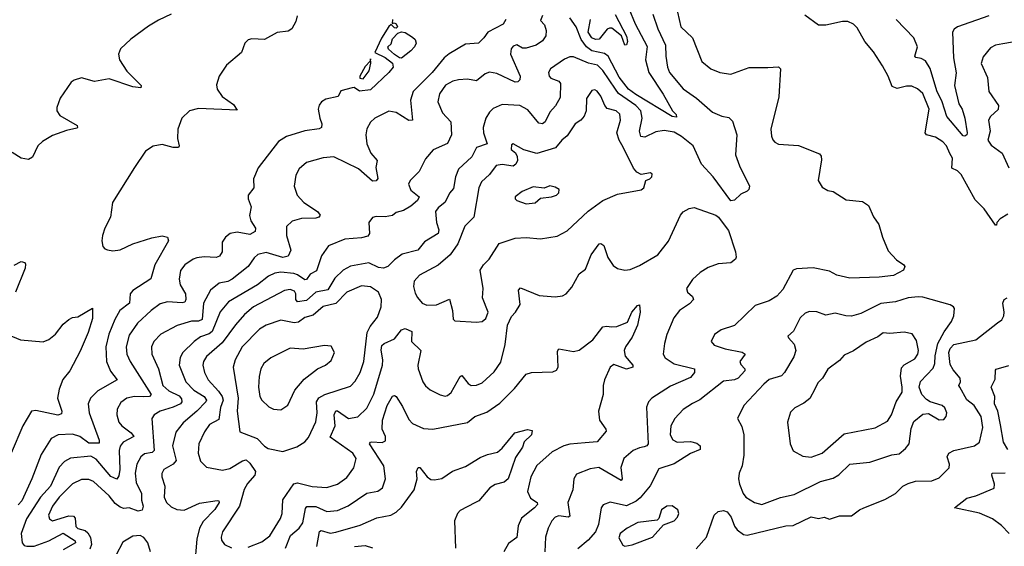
# Model space of a CAD drawing. Extents: x 1603745 to 1745082, y 385868 to 533966.
# Tile 527 of 646: x 1622266 to 1627650, y 496896 to 499774. Entities that reach past the tile are written whole.
import ezdxf

# ---------------------------------------------------------------- set-up
doc = ezdxf.new("R2010")
doc.units = 0

msp = doc.modelspace()

# ---------------------------------------------------------------- linework, layer by layer
at = {"layer": '0CON20XD'}
for points in [[(1623095, 499803.5), (1623025, 499771.5), (1622971.2, 499738.8), (1622875, 499667.5), (1622817.8, 499615), (1622806.4, 499585), (1622812.7, 499555), (1622851.9, 499491.9), (1622930, 499415), (1622928, 499402), (1622885, 499406.9), (1622755, 499451.5), (1622675, 499437.1), (1622605, 499455.4), (1622565, 499443.3), (1622548.3, 499431.7), (1622487.8, 499345), (1622468.6, 499295), (1622469.4, 499275), (1622485, 499250), (1622580, 499195), (1622583.3, 499185), (1622578.6, 499181.4), (1622522.5, 499167.5), (1622445, 499141.5), (1622392, 499108), (1622366.2, 499085), (1622337.3, 499022.7), (1622315, 499010), (1622275, 499016.7), (1622225, 499048.2)], [(1625728.2, 499805), (1625755.8, 499725), (1625798.4, 499635), (1625799.6, 499575), (1625808.7, 499515), (1625819.3, 499485), (1625895, 499396.2), (1625968.1, 499345), (1626055, 499269.4), (1626105, 499246.9), (1626145, 499240), (1626165, 499220), (1626188.5, 499145), (1626180.5, 499035), (1626201.9, 498975), (1626257.9, 498865), (1626254, 498845), (1626245, 498836), (1626210.2, 498819.8), (1626175, 498788.2), (1626155, 498784), (1626058.5, 498915), (1625994.4, 498984.4), (1625948.3, 499085), (1625885, 499135.6), (1625845, 499159.3), (1625791.2, 499168.8), (1625745, 499160.9), (1625685, 499132.3), (1625662.5, 499135), (1625655.4, 499165), (1625670.7, 499235), (1625662, 499275), (1625636.2, 499305), (1625541.5, 499371.5), (1625524, 499395), (1625455, 499497.1), (1625425.4, 499525), (1625377.1, 499537.1), (1625295, 499571.5), (1625275, 499571.1), (1625245, 499558.5), (1625169.2, 499505), (1625157.1, 499485), (1625160.8, 499465), (1625170, 499455), (1625215, 499437.5), (1625223.1, 499425), (1625221.5, 499348.5), (1625196.2, 499303.8), (1625165, 499269.5), (1625139.4, 499215), (1625125, 499204.3), (1625105, 499208.6), (1625045, 499281.5), (1625001.2, 499305), (1624905, 499310.7), (1624855, 499288.4), (1624835, 499268.2), (1624816, 499235), (1624800, 499185), (1624802.4, 499155), (1624823.3, 499095), (1624764.5, 499075), (1624738.2, 499025), (1624665, 498956.5), (1624648.7, 498915), (1624638.7, 498851.3)], [(1625597.4, 499835), (1625632.1, 499752.1), (1625696.9, 499626.9), (1625689, 499555), (1625706, 499486), (1625785, 499366.5), (1625836, 499276), (1625856.1, 499255), (1625858, 499242), (1625835, 499244.2), (1625635, 499365.2), (1625595.2, 499395), (1625545, 499459), (1625484.6, 499574.6), (1625465, 499589.1), (1625395, 499603.3), (1625364.9, 499624.9), (1625336.5, 499665), (1625309.6, 499735), (1625275, 499784.5)], [(1625862.8, 499815), (1625881.8, 499735), (1625944.6, 499674.6), (1625995.6, 499545), (1626045.3, 499505.3), (1626095, 499485.4), (1626155, 499475.4), (1626255, 499513.1), (1626357.1, 499512.9), (1626415, 499516.2), (1626426, 499505), (1626416.9, 499353.1), (1626374.4, 499175), (1626377, 499137), (1626385, 499116.7), (1626395, 499103.8), (1626415, 499093.8), (1626525, 499085.7), (1626640.5, 499040.5), (1626648.8, 499028.8), (1626651.2, 499008.8), (1626632.9, 498895), (1626655, 498858.5), (1626685, 498840.6), (1626715, 498835.8), (1626785, 498788.6), (1626875, 498780), (1626907.9, 498757.9), (1626935, 498696.2), (1626964.2, 498655), (1626984.4, 498585), (1627015, 498511.4), (1627061.4, 498461.4), (1627101.4, 498435), (1627107.1, 498425), (1627100, 498405), (1627045, 498375.5), (1626966.7, 498366.7), (1626805, 498361.8), (1626735, 498378.2), (1626695, 498400), (1626605, 498417.1), (1626515, 498412), (1626496.7, 498405), (1626440.2, 498299.8), (1626407.3, 498262.7), (1626365, 498237.9), (1626287.4, 498212.6), (1626175, 498103.3), (1626101.3, 498078.7), (1626065, 498053.8), (1626047.5, 498015), (1626063.8, 497995), (1626123.3, 497975), (1626217.2, 497957.2), (1626234, 497945), (1626204.4, 497905), (1626209.1, 497889.1), (1626231.4, 497865), (1626231.4, 497855), (1626195, 497814.5), (1626175, 497805.5), (1626115, 497798.1), (1625985, 497696.2), (1625945, 497676.2), (1625895, 497643.5), (1625848.8, 497595), (1625826.2, 497555), (1625822.9, 497505), (1625837.7, 497477.7), (1625861.2, 497465), (1625935, 497468.6), (1625968.9, 497458.9), (1625986.9, 497445), (1625988, 497425), (1625935, 497402.3), (1625845, 497346.8), (1625761.5, 497318.5), (1625713.8, 497226.2), (1625660, 497160), (1625638.1, 497141.9), (1625585, 497117.2), (1625495, 497136.5), (1625457.6, 497122.4), (1625445.8, 497105), (1625432.2, 497015), (1625415.3, 496975), (1625375, 496928.4), (1625318.2, 496881.8)], [(1625522, 499802), (1625585, 499684), (1625590, 499655), (1625584.1, 499635.9), (1625575, 499635.7), (1625556.4, 499686.4), (1625505, 499727.5), (1625491.5, 499728.5), (1625478.6, 499721.4), (1625435, 499668.4), (1625415, 499666.4), (1625394.1, 499675), (1625374.2, 499705), (1625387.9, 499775)], [(1623783.8, 499795), (1623776.3, 499765), (1623755, 499724.6), (1623735, 499710.9), (1623675, 499704.7), (1623605, 499665.5), (1623535, 499669.5), (1623515, 499664.2), (1623497.5, 499645), (1623479.2, 499595), (1623398, 499525), (1623357.5, 499465), (1623342.7, 499417.3), (1623346, 499395), (1623374.3, 499355), (1623435, 499310), (1623455, 499280), (1623245, 499288.2), (1623195.7, 499275), (1623153.1, 499235), (1623131.1, 499175), (1623130, 499125), (1623138.8, 499085), (1623134.5, 499075.5), (1623105, 499074.6), (1623045, 499092.5), (1622996.4, 499083.6), (1622954.3, 499055), (1622894.1, 498965.9), (1622774.3, 498775), (1622762.5, 498695), (1622732.5, 498635), (1622720, 498595), (1622716, 498565), (1622721.2, 498535), (1622731.2, 498521.2), (1622745.8, 498515.8), (1622775, 498511.4), (1622815, 498515.7), (1622885, 498548.6), (1622988.3, 498581.7), (1623045, 498591.8), (1623073.8, 498585), (1623079.4, 498565), (1623004.6, 498435), (1622982.6, 498357.4), (1622885, 498294.4), (1622871.2, 498275), (1622866.2, 498225), (1622814.6, 498185), (1622786.7, 498135), (1622754.1, 498055), (1622736.6, 497985), (1622740.5, 497905), (1622762.3, 497852.3), (1622798.6, 497805), (1622693.5, 497745), (1622653.6, 497705), (1622640.9, 497675), (1622645.4, 497625), (1622701.8, 497475), (1622700.8, 497459.2), (1622645, 497459.7), (1622595, 497495.7), (1622555, 497508.2), (1622475.9, 497504.1), (1622438.1, 497485), (1622383.3, 497396.7), (1622333.5, 497265), (1622277.6, 497145), (1622257.9, 497122.1)], [(1624925.2, 499774.8), (1624910.1, 499749.9), (1624825.5, 499705), (1624805, 499674.2), (1624775, 499646), (1624705, 499640), (1624615, 499587.8), (1624586.9, 499565), (1624521.2, 499485), (1624418.5, 499381.5), (1624402.5, 499335), (1624415, 499224), (1624395, 499222.5), (1624325, 499265.9), (1624285, 499274.6), (1624207.5, 499235), (1624185, 499214), (1624165, 499176.7), (1624159.4, 499145), (1624164.3, 499095), (1624186.9, 499045), (1624220.8, 499005), (1624213.2, 498966.8), (1624224.2, 498905.8), (1624215, 498892.5), (1624195, 498892.2), (1624118.3, 498958.3), (1623985, 499024.6), (1623925, 499019.5), (1623835, 498993.1), (1623795, 498959.2), (1623776.9, 498925), (1623766.5, 498865), (1623783.3, 498815), (1623820, 498775), (1623895.6, 498725), (1623910, 498705), (1623902, 498695), (1623885, 498689.6), (1623807.1, 498687.1), (1623756.6, 498673.4), (1623726.1, 498643.9), (1623725.4, 498595), (1623749.1, 498515), (1623735, 498480.6), (1623705, 498474.3), (1623615, 498502), (1623569, 498491), (1623548.1, 498471.9), (1623516.4, 498425), (1623428.5, 498355), (1623405, 498342.9), (1623356.8, 498333.2), (1623309.3, 498295), (1623270.7, 498225), (1623265, 498134.6), (1623245, 498126.7), (1623205, 498126.5), (1623127.1, 498102.9), (1623038.6, 498055), (1622999.5, 498015), (1622987.7, 497985), (1622988.9, 497945), (1623025.4, 497865), (1623048.9, 497775), (1623081.2, 497745), (1623137.6, 497717.6), (1623151, 497701), (1623153.5, 497685), (1623145, 497674.8), (1623105, 497655.6), (1623035, 497634.7), (1623002.2, 497615), (1622988.2, 497595), (1623001.2, 497418.8), (1622991.2, 497408.8), (1622949, 497401), (1622928.9, 497385), (1622907.1, 497345), (1622897.4, 497295), (1622902.4, 497245), (1622932.5, 497185), (1622932.9, 497147.1), (1622941.2, 497115), (1622936.9, 497093.1), (1622915, 497088.2), (1622865, 497105.2), (1622835, 497103), (1622815, 497110.2), (1622789, 497129), (1622755, 497171.5), (1622670.2, 497250.2), (1622645, 497260.8), (1622605, 497260.8), (1622555, 497236.8), (1622481.8, 497165), (1622445.9, 497115), (1622424.7, 497065), (1622429.2, 497045), (1622445.6, 497035.6), (1622535, 497061.3), (1622560.4, 497060.4), (1622569.6, 497049.6), (1622574, 497004), (1622585, 496993.7), (1622625, 496981.3), (1622639.9, 496969.9), (1622652.9, 496942.9), (1622659.6, 496905), (1622650.1, 496879.9)], [(1624304.6, 499775), (1624302.5, 499752.5), (1624313.8, 499756.2), (1624325, 499751.2), (1624332.5, 499735), (1624325, 499727.5), (1624315, 499730), (1624297.5, 499747.5), (1624285, 499737.5), (1624245, 499673.3), (1624207.5, 499595), (1624265, 499567.5), (1624305.8, 499535.8), (1624307.8, 499515), (1624285.5, 499485), (1624185, 499390.8), (1624125, 499383.8), (1624095, 499403.8), (1624085, 499402), (1624023.3, 499385), (1624007.5, 499355), (1623940.8, 499339.2), (1623916, 499325), (1623903.2, 499306.8), (1623899.2, 499285), (1623907.1, 499235), (1623918.6, 499205), (1623917.5, 499185), (1623903.4, 499176.6), (1623825, 499166.6), (1623725, 499135.4), (1623682.3, 499107.7), (1623570, 498965), (1623545.6, 498905), (1623547.1, 498855), (1623516.2, 498815)], [(1625125, 499796.2), (1625115, 499770), (1625136.5, 499746.5), (1625145.6, 499715), (1625143.3, 499685), (1625125, 499658.1), (1625090, 499635), (1625035, 499618.6), (1625015, 499619.2), (1624985, 499636.7), (1624965, 499629.2), (1624953.3, 499615), (1624950.5, 499585), (1625003.1, 499465), (1625000.9, 499445), (1624991.2, 499435), (1624975, 499433.3), (1624875, 499480), (1624835, 499486.8), (1624811.3, 499478.7), (1624765, 499440.5), (1624715, 499449.1), (1624665, 499446.2), (1624635, 499438.5), (1624595, 499415.4), (1624562, 499368), (1624552.1, 499325), (1624578.8, 499265), (1624624.4, 499215), (1624627.5, 499145), (1624605, 499097.9), (1624527.7, 499062.3), (1624485.7, 499014.3)], [(1627669.3, 498710.7), (1627627.5, 498685), (1627610, 498665), (1627608.3, 498651.7), (1627601.7, 498651.7), (1627539.9, 498739.9), (1627490.2, 498790.2), (1627415, 498928.5), (1627395, 498947.7), (1627363.2, 498963.2), (1627367, 499017), (1627353, 499043), (1627334.5, 499085), (1627315, 499106.4), (1627275, 499131.8), (1627225, 499143.8), (1627217.1, 499155), (1627239.1, 499285), (1627205, 499370), (1627175, 499396.9), (1627145, 499411.1), (1627115, 499411.5), (1627065, 499397.7), (1627038, 499408), (1627016.2, 499466.2), (1626985, 499522), (1626935, 499598.8), (1626887.5, 499655), (1626845, 499729.2), (1626825, 499750), (1626795, 499764.3), (1626765.8, 499764.2), (1626675, 499744.2), (1626635, 499744), (1626559.4, 499799.4)], [(1627566.2, 499795), (1627394, 499735), (1627376.9, 499723.1), (1627366.7, 499705), (1627372.9, 499565), (1627387.1, 499482.9), (1627378.2, 499415), (1627401.3, 499315), (1627420.9, 499285), (1627433.8, 499235), (1627448.2, 499155), (1627445.4, 499145), (1627435, 499137.5), (1627425, 499140), (1627336.2, 499245), (1627310.8, 499325), (1627282.3, 499385), (1627245, 499507.9), (1627218.6, 499548.6), (1627195, 499562.5), (1627167.4, 499567.4), (1627160.6, 499575), (1627176.4, 499625), (1627155.7, 499675), (1627058.7, 499775)], [(1624355, 499564.4), (1624342.5, 499565), (1624315, 499583.3), (1624283.6, 499613.6), (1624280, 499625), (1624298.3, 499641.7), (1624305, 499670), (1624335, 499700), (1624355, 499707.5), (1624375, 499703.8), (1624415, 499678.6), (1624428.1, 499665), (1624434.4, 499645), (1624425.4, 499625), (1624405, 499603.5), (1624355, 499564.4)], [(1627695, 499651.1), (1627641.7, 499641.7), (1627602.5, 499635), (1627575, 499620.8), (1627535, 499570.8), (1627523.6, 499535), (1627558.3, 499458.3), (1627565, 499381.2), (1627619.5, 499305), (1627616.5, 499283.5), (1627575.6, 499245), (1627563.3, 499225), (1627572.5, 499165), (1627561.1, 499115), (1627579.1, 499089.1), (1627639.2, 499045), (1627674.7, 498964.7)], [(1624145, 499451.2), (1624176.7, 499495), (1624187, 499537), (1624185, 499560), (1624182.5, 499547.5), (1624155, 499518), (1624126.2, 499465), (1624126.7, 499455), (1624145, 499451.2)], [(1624765, 498120.6), (1624795, 498124.4), (1624815, 498140), (1624827.7, 498175), (1624796.4, 498253.6), (1624800, 498305), (1624783.5, 498405), (1624802.2, 498435), (1624833.3, 498465), (1624888.8, 498551.2), (1624975, 498580.4), (1625035, 498583.8), (1625115, 498575.4), (1625205, 498591.5), (1625260, 498620), (1625375, 498728.2), (1625454.3, 498785.7), (1625535, 498820), (1625665, 498844.2), (1625680, 498855), (1625690, 498895), (1625712.5, 498905), (1625722.5, 498915), (1625725, 498930), (1625715, 498936.2), (1625665, 498928.6), (1625640.9, 498940.9), (1625623.2, 498963.2), (1625567.1, 499077.1), (1625544.7, 499114.7), (1625531.2, 499155), (1625552.1, 499225), (1625547.4, 499257.4), (1625527.5, 499275), (1625478.9, 499288.9), (1625465.3, 499305.3), (1625445, 499356.7), (1625425, 499383.3), (1625410.5, 499390.5), (1625395, 499386.7), (1625365.9, 499344.1), (1625363.1, 499275), (1625353.2, 499246.8), (1625335, 499225.7), (1625303.1, 499205), (1625260.4, 499139.6), (1625230.5, 499115), (1625196, 499074), (1625095, 499043.4), (1625022.4, 499062.4), (1624965.6, 499095.6), (1624955, 499090), (1624954.4, 499065), (1624976.8, 499046.8), (1624986.9, 499026.9), (1624987.6, 499005), (1624979.7, 498985), (1624965, 498973.2), (1624905, 498982.7), (1624872.1, 498977.9), (1624835, 498927.3), (1624791.5, 498888.5), (1624777.5, 498855), (1624750, 498695), (1624700, 498645), (1624661.6, 498548.4), (1624620.8, 498489.2), (1624555, 498432.7), (1624452.6, 498377.4), (1624422.9, 498345), (1624420, 498315), (1624429.1, 498279.1), (1624442.5, 498255), (1624468, 498225), (1624492.8, 498212.8), (1624545, 498215.4), (1624616.2, 498246.2), (1624632.5, 498185), (1624637.1, 498137.1), (1624645, 498128), (1624765, 498120.6)], [(1624485.7, 499014.3), (1624451, 498945), (1624402.3, 498895), (1624391.8, 498875), (1624405, 498841.5), (1624450.5, 498805), (1624442.1, 498785), (1624405, 498753.9), (1624365, 498730.9), (1624325, 498720), (1624305.6, 498704.4), (1624265, 498696.2), (1624215, 498699.1), (1624195, 498692.9), (1624175.6, 498665), (1624178.9, 498605), (1624169.2, 498590.8), (1624135, 498581.3), (1624045, 498573.9), (1623955, 498537.8), (1623917.1, 498482.9), (1623888.5, 498401.5), (1623855, 498382.9), (1623835, 498353.9), (1623825, 498352.8), (1623785, 498380), (1623765, 498386.5), (1623695, 498394.3), (1623661.9, 498388.1), (1623627.8, 498372.2), (1623566.4, 498325), (1623408.8, 498231.2), (1623361.9, 498178.1), (1623319.4, 498070.6), (1623302.4, 498057.6), (1623255, 498041.1), (1623221.3, 498015), (1623158.2, 497955), (1623143, 497927), (1623138.2, 497885), (1623174.7, 497795), (1623219.2, 497749.2), (1623274.7, 497715), (1623287.3, 497695), (1623284.6, 497685), (1623235, 497634.1), (1623160.3, 497569.7), (1623120.9, 497519.1), (1623102.7, 497445), (1623122.7, 497365), (1623105, 497345.4), (1623054.7, 497315.3), (1623043.2, 497293.2), (1623043.1, 497275), (1623060, 497225), (1623055.5, 497165), (1623068.9, 497135), (1623095, 497111.9), (1623126.2, 497096.2), (1623165, 497092.9), (1623249.1, 497130.9), (1623346.7, 497146.7), (1623356, 497145), (1623357.8, 497135), (1623333.4, 497096.6), (1623269.6, 497030.4), (1623249.3, 496995), (1623235.7, 496935), (1623222.3, 496785)], [(1624638.7, 498851.3), (1624617.1, 498825), (1624592.8, 498777.2), (1624554.4, 498745), (1624540.5, 498725), (1624545.5, 498665), (1624558.5, 498625), (1624554.4, 498605), (1624480.5, 498559.5), (1624444.3, 498515), (1624358.4, 498491.6), (1624315, 498461.2), (1624279.5, 498425), (1624255, 498415.3), (1624228.8, 498418.8), (1624175, 498445.4), (1624075, 498427.5), (1624035.7, 498404.3), (1623989.1, 498360.9), (1623952.2, 498297.8), (1623885, 498284.3), (1623835, 498239.5), (1623785, 498231.8), (1623776.8, 498245), (1623776.7, 498275), (1623769.6, 498289.6), (1623745, 498298.8), (1623715, 498294.1), (1623545.2, 498204.8), (1623495, 498162), (1623446.1, 498106.1), (1623373.1, 498006.9), (1623287, 497933), (1623270.7, 497905), (1623268, 497885), (1623277.6, 497845), (1623296.7, 497805), (1623354.3, 497744.3), (1623374.3, 497715), (1623378.8, 497695), (1623363.7, 497655), (1623355, 497589.1), (1623305, 497561.5), (1623277.8, 497522.2), (1623246.2, 497455), (1623241.8, 497405), (1623255, 497361.2), (1623287.4, 497327.4), (1623375, 497312.5), (1623415, 497321.6), (1623485, 497363.3), (1623505, 497368.2), (1623525, 497350.9), (1623555.5, 497305), (1623552.1, 497285), (1623511.3, 497238.7), (1623493.1, 497206.9), (1623467.5, 497115), (1623376.2, 496975), (1623367.5, 496945), (1623369.6, 496929.6), (1623385.4, 496905.4), (1623425, 496887.8)], [(1625035, 498768.1), (1625085, 498773.8), (1625115, 498798.8), (1625175, 498805.8), (1625201.2, 498815), (1625215, 498827.5), (1625215.8, 498845), (1625195, 498858.8), (1625165, 498866.7), (1625135, 498853.3), (1625075, 498860), (1625013.3, 498835), (1624976.2, 498805), (1624976.2, 498795), (1624985, 498786.2), (1625035, 498768.1)], [(1623516.2, 498815), (1623516.2, 498795), (1623531.7, 498751.7), (1623523.1, 498703.1), (1623530.6, 498675), (1623556.7, 498635), (1623553.1, 498616.9), (1623525, 498600.5), (1623455, 498613.2), (1623416.9, 498605), (1623391.1, 498585), (1623372.8, 498557.2), (1623374.4, 498505), (1623358.7, 498481.3), (1623340, 498475), (1623275, 498477.5), (1623235, 498471.8), (1623214.8, 498465.2), (1623169.4, 498435), (1623146.6, 498403.4), (1623137.9, 498355), (1623143.8, 498325), (1623173.1, 498275), (1623175.4, 498245), (1623169.8, 498230.2), (1623155, 498225.6), (1623075, 498232), (1623035, 498221.5), (1622985, 498184.5), (1622911.2, 498115), (1622865, 498048.9), (1622848.6, 497985), (1622852.2, 497945), (1622870.4, 497905), (1622985.4, 497725), (1622975.8, 497715), (1622945, 497712.2), (1622895, 497715.2), (1622851.9, 497705), (1622818.9, 497681.1), (1622799.7, 497645), (1622797.2, 497615), (1622808, 497575), (1622824, 497555), (1622876.8, 497515), (1622891.1, 497495), (1622832.5, 497465), (1622815, 497442.5), (1622810.7, 497419.3), (1622813.7, 497316.3), (1622808.6, 497281.4), (1622797.4, 497262.6), (1622765, 497278), (1622685, 497371.4), (1622655, 497389), (1622545, 497377.3), (1622511.7, 497358.3), (1622482.3, 497327.7), (1622434.2, 497225), (1622380.4, 497165), (1622304.1, 497045), (1622274.6, 496965), (1622280, 496915), (1622290.9, 496900.9), (1622305, 496895.5), (1622345, 496896.4), (1622425.1, 496924.9), (1622505, 496967.1), (1622570, 496925), (1622571.3, 496915), (1622505, 496875.5)], [(1623515, 496890.4), (1623589.6, 496920.4), (1623635, 496953.3), (1623692.7, 497047.3), (1623702.4, 497075), (1623705, 497149.2), (1623765, 497236.8), (1623785, 497242.7), (1623865, 497222.9), (1623945, 497216.7), (1624004.2, 497235.8), (1624055, 497271.2), (1624092.7, 497325), (1624105.9, 497375), (1624087.9, 497405), (1623965, 497492.9), (1623990.7, 497555), (1623985.3, 497614.7), (1623995, 497635.8), (1624004.3, 497635.7), (1624065, 497594.8), (1624115, 497603.2), (1624165, 497651.5), (1624202.7, 497727.3), (1624250.2, 497885), (1624252, 497915), (1624243, 497967), (1624246.7, 497993.3), (1624258.6, 498005), (1624315, 498028.8), (1624355, 498078.1), (1624375, 498086.7), (1624409.8, 498069.8), (1624408.1, 498015), (1624460, 497965), (1624443.8, 497885), (1624445.5, 497865), (1624470, 497795), (1624485, 497772), (1624510.2, 497750.2), (1624565, 497723.5), (1624593.2, 497716.8), (1624605, 497720), (1624625, 497736), (1624675, 497823.3), (1624685, 497828.8), (1624719.5, 497785), (1624735, 497775.4), (1624765, 497776.8), (1624795, 497788.5), (1624861.3, 497848.7), (1624897.3, 497902.7), (1624921.9, 497998.1), (1624933.6, 498105), (1624955, 498151.9), (1624977.1, 498175), (1625002.2, 498217.8), (1624993.3, 498295), (1625005, 498308), (1625106.6, 498266.6), (1625195, 498259.4), (1625235, 498264.4), (1625254, 498275), (1625285, 498312), (1625326.2, 498385), (1625359.5, 498410.5), (1625390.9, 498489.1), (1625435, 498548), (1625445, 498551.2), (1625460, 498540), (1625483.1, 498475), (1625511.1, 498431.1), (1625535, 498414.2), (1625575, 498404.3), (1625605, 498409.4), (1625655, 498430.5), (1625755, 498488.5), (1625815, 498564.2), (1625879.1, 498705), (1625895, 498723.3), (1625927.2, 498742.8), (1625955, 498747.8), (1626073.8, 498705), (1626088, 498695), (1626128.9, 498638.9), (1626141.7, 498621.7), (1626180.6, 498505), (1626184.2, 498475.8), (1626180, 498465), (1626155, 498445.8), (1626085, 498439.1), (1626031.2, 498418.8), (1625987.4, 498392.6), (1625945.5, 498354.5), (1625912.5, 498305), (1625918, 498285), (1625945, 498261.2), (1625950.8, 498245), (1625929.9, 498220.1), (1625874.6, 498185.4), (1625844.2, 498145), (1625805, 498053.3), (1625792.2, 498005), (1625785.6, 497945), (1625795.6, 497925), (1625845, 497892.9), (1625955.6, 497865.6), (1625956.4, 497845), (1625935, 497817.7), (1625825, 497771.5), (1625722.5, 497705), (1625704, 497685), (1625694.2, 497655.8), (1625702.5, 497455), (1625695.6, 497444.4), (1625680.5, 497439.5), (1625655, 497434.7), (1625621.6, 497418.4), (1625570.8, 497375), (1625554.3, 497325.7), (1625560.9, 497265), (1625555, 497254.4), (1625433.9, 497326.1), (1625385, 497319.6), (1625310.9, 497289.1), (1625295.7, 497265), (1625290.4, 497205), (1625263.7, 497135), (1625275, 497060), (1625265, 497055.4), (1625215, 497061.8), (1625194.3, 497055.7), (1625175.5, 497035), (1625156.2, 496995), (1625141.1, 496945), (1625137.5, 496865)], [(1622237, 498433), (1622275, 498452), (1622295, 498446.7), (1622298.3, 498438.3), (1622295.7, 498415), (1622243.1, 498285)], [(1623705, 497414.5), (1623781.1, 497438.9), (1623825, 497467.1), (1623845, 497490.8), (1623885, 497576.2), (1623893.1, 497625), (1623889.6, 497685), (1623902.4, 497707.6), (1623935, 497725.9), (1624075, 497771.5), (1624101.5, 497798.5), (1624128.2, 497845), (1624149.1, 497905), (1624167.1, 498065), (1624182.3, 498097.7), (1624222.2, 498147.8), (1624242.3, 498205), (1624245.4, 498245.4), (1624228.9, 498285), (1624185, 498313.8), (1624135, 498319.7), (1624055, 498284.7), (1623995, 498222.6), (1623925, 498205.8), (1623871.4, 498158.6), (1623825, 498146.8), (1623790.1, 498119.9), (1623767.7, 498117.7), (1623695, 498132.1), (1623614, 498105), (1623577.4, 498082.6), (1623482.9, 497985), (1623444.6, 497915), (1623433.1, 497875), (1623461.1, 497705), (1623456.2, 497635), (1623470.8, 497520.8), (1623565, 497485.4), (1623605, 497442.5), (1623625, 497429.5), (1623705, 497414.5)], [(1625965, 496881.2), (1626022.5, 496945), (1626063.8, 497066.2), (1626085, 497085.7), (1626115, 497091.4), (1626135, 497084.3), (1626156.5, 497055), (1626174.2, 497005), (1626189.2, 496985), (1626225, 496960), (1626245, 496956.7), (1626455, 497008.1), (1626495, 497010), (1626595, 497056.7), (1626635, 497046.7), (1626665, 497054), (1626695, 497044.2), (1626748.7, 497061.3), (1626815, 497061.4), (1626858.8, 497095), (1626882.5, 497105), (1626997.9, 497152.1), (1627056, 497185), (1627095.9, 497224.1), (1627125, 497238.6), (1627165, 497251.4), (1627255, 497254.3), (1627295, 497270), (1627348.1, 497325), (1627351.5, 497345), (1627337.3, 497385), (1627346.7, 497405), (1627375, 497419), (1627488, 497445), (1627515, 497464.2), (1627532.5, 497545), (1627523.3, 497605), (1627485, 497664.5), (1627446, 497696), (1627407.5, 497765), (1627402.5, 497775), (1627410, 497795), (1627408.2, 497815), (1627370.3, 497860.3), (1627355, 497889.4), (1627346.5, 497955), (1627355, 497977.7), (1627375, 497998.4), (1627495, 498024.6), (1627612.5, 498117.5), (1627636, 498134), (1627647.5, 498155), (1627650.4, 498175), (1627642.9, 498225), (1627650, 498245), (1627666, 498254)], [(1626325, 497123.8), (1626427.4, 497162.6), (1626501.2, 497178.8), (1626645, 497249.3), (1626715, 497267.3), (1626745, 497285.5), (1626805, 497345.4), (1626915, 497355.6), (1627035, 497395.6), (1627075, 497401.9), (1627110, 497430), (1627129.4, 497455), (1627141.2, 497538.8), (1627155, 497578), (1627205, 497617.1), (1627235, 497621.9), (1627295, 497587.1), (1627320.6, 497589.4), (1627331.9, 497605), (1627336.2, 497625), (1627325, 497652.9), (1627310, 497665), (1627245.4, 497685.4), (1627225, 497697.8), (1627199.7, 497725), (1627185.3, 497765), (1627192.8, 497797.2), (1627261.5, 497868.5), (1627269.8, 497895), (1627272.4, 497937.6), (1627287.3, 498005), (1627322, 498068), (1627362.5, 498125), (1627374.4, 498155), (1627378.1, 498195), (1627372.5, 498205), (1627353.8, 498215), (1627205, 498257.1), (1627179.1, 498259.1), (1627125, 498254.2), (1627055, 498232.5), (1626975, 498222.8), (1626865, 498168.2), (1626815, 498153.9), (1626784.7, 498154.7), (1626725, 498170), (1626675, 498159.4), (1626625, 498177.8), (1626585, 498178.8), (1626560.6, 498169.4), (1626534.7, 498145.3), (1626497.6, 498072.4), (1626467.5, 498045), (1626470, 498035), (1626501.3, 498001.3), (1626510, 497965), (1626498.7, 497931.3), (1626448.5, 497845), (1626431.7, 497828.3), (1626365, 497807.1), (1626335, 497782.1), (1626226.5, 497665), (1626190.8, 497595), (1626215, 497550), (1626225.5, 497505), (1626226.1, 497393.9), (1626216.9, 497335), (1626200.6, 497295), (1626197.5, 497265), (1626202.9, 497235), (1626223.1, 497185), (1626237.5, 497165), (1626285, 497135.7), (1626325, 497123.8)], [(1622175, 498063.8), (1622270, 498025), (1622395, 498013.3), (1622425, 498026.7), (1622462.9, 498055), (1622505, 498110), (1622535, 498136.2), (1622555, 498146.2), (1622585, 498150), (1622665, 498196.7), (1622665, 498141.2), (1622640.8, 498065), (1622596.9, 497963.1), (1622541.4, 497855), (1622502.6, 497807.4), (1622483.1, 497755), (1622473.5, 497705), (1622496.4, 497635), (1622495, 497620), (1622475, 497612.3), (1622355, 497637.5), (1622331.2, 497635), (1622284.4, 497555), (1622220, 497405)], [(1623719.8, 496885), (1623747.1, 496955), (1623794.8, 496995.2), (1623815.5, 497024.5), (1623828.6, 497101.4), (1623836.3, 497113.7), (1623885, 497113), (1623945.9, 497085.9), (1624005, 497090.7), (1624063, 497117), (1624165, 497185.4), (1624225, 497196.7), (1624249.4, 497215), (1624266.7, 497265), (1624258.1, 497335), (1624180, 497455), (1624183.8, 497465), (1624192.5, 497467.5), (1624247.6, 497462.4), (1624267.5, 497472.5), (1624266.2, 497495), (1624249.1, 497535), (1624249.5, 497585), (1624275, 497665.7), (1624305, 497716), (1624315, 497720), (1624325, 497713.8), (1624360.5, 497660.5), (1624395, 497588.5), (1624415, 497567.1), (1624475, 497539.1), (1624525, 497536.5), (1624715, 497571.9), (1624755, 497604.4), (1624821.2, 497628.8), (1624892.3, 497677.7), (1624971.3, 497758.7), (1625035, 497835.7), (1625065, 497845.5), (1625180.9, 497849.1), (1625201.7, 497858.3), (1625210, 497875), (1625207.3, 497962.7), (1625214.4, 497975.6), (1625295, 497960.5), (1625325, 497967.3), (1625399.6, 498025), (1625455.4, 498094.6), (1625475, 498099.5), (1625505, 498094.6), (1625532.1, 498097.9), (1625589.1, 498120.9), (1625614.4, 498175), (1625645, 498212), (1625655.6, 498215.6), (1625660, 498175), (1625645, 498104.3), (1625615, 498038.2), (1625578.8, 497985), (1625571.9, 497965), (1625576.9, 497935), (1625620, 497885), (1625618.8, 497875), (1625585, 497864.5), (1625515, 497888.5), (1625494.4, 497875), (1625464.6, 497805.4), (1625457.5, 497775), (1625456.5, 497725), (1625432.2, 497635), (1625436.9, 497585), (1625471.4, 497535), (1625472.5, 497525), (1625424.2, 497465.8), (1625358.5, 497461.5), (1625275, 497454.7), (1625241.4, 497445), (1625178.8, 497411.2), (1625095, 497336.9), (1625061.3, 497275), (1625043.9, 497195), (1625058.9, 497158.9), (1625095.3, 497135.3), (1625097.5, 497125), (1625081.5, 497105), (1625009.9, 497050.1), (1624992.2, 497007.8), (1624985, 496943.8), (1624939.8, 496910.2), (1624914.5, 496865.5)], [(1626595, 497383.1), (1626654, 497405), (1626775, 497510.6), (1626945, 497543.1), (1627011.3, 497578.7), (1627033.9, 497615), (1627058.7, 497685), (1627091.1, 497738.9), (1627092.7, 497765), (1627081.9, 497825), (1627088.2, 497871.8), (1627102.9, 497887.1), (1627160.4, 497919.6), (1627176.8, 497945), (1627181.3, 497965), (1627170.6, 498020.6), (1627146.4, 498056.4), (1627103.4, 498066.6), (1627025, 498058), (1626988.3, 498061.7), (1626959.5, 498040.5), (1626895, 498012.2), (1626825, 497964.5), (1626775, 497941.2), (1626748.5, 497911.5), (1626685.3, 497864.7), (1626655.8, 497815), (1626631.1, 497788.9), (1626614.4, 497755), (1626586.6, 497703.4), (1626555, 497678.1), (1626505, 497652.5), (1626480.9, 497629.1), (1626464.3, 497575), (1626479.2, 497455), (1626495, 497416.7), (1626547.9, 497387.9), (1626595, 497383.1)], [(1623695, 497642.2), (1623733, 497667), (1623771.5, 497748.5), (1623821.5, 497808.5), (1623894.7, 497865.3), (1623938, 497885), (1623969.1, 497910.9), (1623987.1, 497955), (1623969.2, 497989.2), (1623933.9, 497993.9), (1623816, 497974), (1623745, 497977.8), (1623640, 497925), (1623600.6, 497895), (1623584.5, 497865), (1623575.4, 497824.6), (1623571.5, 497765), (1623580.4, 497715), (1623590.9, 497695), (1623627.9, 497657.9), (1623655, 497645.5), (1623695, 497642.2)], [(1627669, 497425), (1627646.4, 497465), (1627630.1, 497559.9), (1627614.8, 497635), (1627597.2, 497675), (1627598.2, 497715), (1627579.4, 497765), (1627601.1, 497808.9), (1627602.2, 497857.8), (1627606, 497864), (1627675, 497884)], [(1624218.4, 497051.6), (1624295, 497065.5), (1624325, 497082.5), (1624355, 497110), (1624423.6, 497205), (1624439.2, 497265), (1624436.4, 497305), (1624445, 497325.7), (1624455, 497327.1), (1624494.8, 497274.8), (1624515, 497261.1), (1624535, 497258.9), (1624575, 497266.8), (1624632.9, 497307.1), (1624705, 497332), (1624785, 497381.3), (1624825, 497398.2), (1624879.1, 497410.9), (1624905, 497432.5), (1624973.3, 497515), (1625043.9, 497533.9), (1625069.3, 497529.3), (1625065.8, 497505), (1625024.2, 497465.8), (1625015, 497436.7), (1624978.4, 497381.6), (1624937.3, 497265), (1624915, 497246.9), (1624866.7, 497233.3), (1624838, 497215), (1624776.3, 497143.7), (1624755, 497133.1), (1624675, 497092.2), (1624659.5, 497075), (1624643.3, 497035), (1624649.2, 496885)], [(1627676.8, 496965), (1627635, 497009.6), (1627586.3, 497046.3), (1627514, 497076), (1627378.8, 497105), (1627445, 497159.1), (1627495, 497171.8), (1627595, 497212.5), (1627596.4, 497235), (1627581.5, 497285), (1627584.6, 497295.4), (1627655, 497297.6)], [(1625576.2, 496896.2), (1625615, 496904.2), (1625726, 496945), (1625787.7, 497012.3), (1625845, 497034.2), (1625864.2, 497055), (1625870.8, 497075), (1625865.8, 497095), (1625835, 497116), (1625805, 497115.7), (1625776, 497095), (1625761.7, 497048.3), (1625752, 497038), (1625646.6, 497026.6), (1625587.5, 496995), (1625550, 496965), (1625541.7, 496941.7), (1625565, 496901.2), (1625576.2, 496896.2)], [(1623891.5, 496895), (1623905, 496976.7), (1623915, 496981.1), (1623965, 496968.2), (1623995, 496972.3), (1624128.4, 497011.6), (1624218.4, 497051.6)], [(1622980.9, 496865), (1622966.9, 496915), (1622945, 496944.3), (1622925, 496955.5), (1622885, 496951.9), (1622831.2, 496918.8), (1622792.9, 496845)], [(1624096.7, 496895), (1624155, 496900), (1624195, 496886.9)]]:
    msp.add_lwpolyline(points, dxfattribs=at)

doc.saveas('drawing.dxf')
